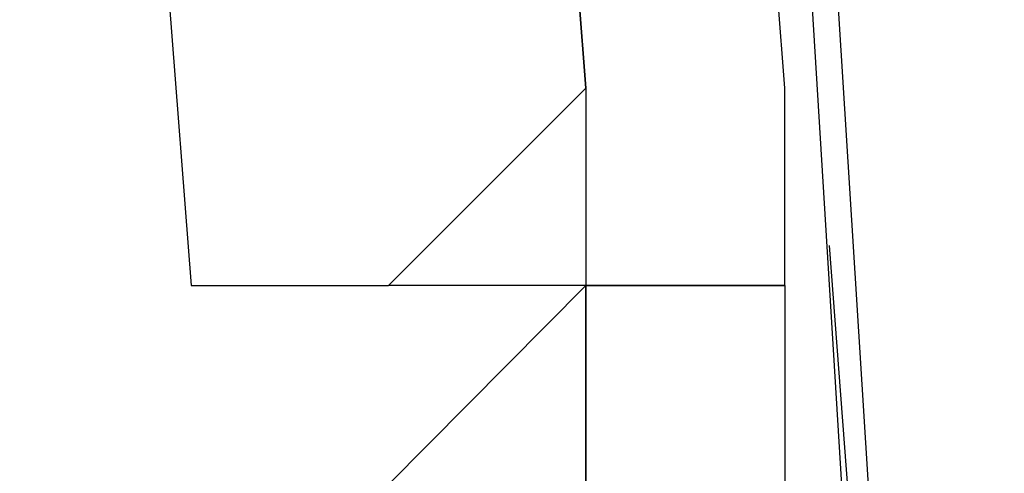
# Model space of a CAD drawing. Header units: feet. Extents: x -79 to 198, y -22 to 181.
# Tile 874 of 982: x 137.8151 to 137.8815, y 118.8451 to 118.8757. Entities that reach past the tile are written whole.
import ezdxf

# ---------------------------------------------------------------- set-up
doc = ezdxf.new("R2010")
doc.units = ezdxf.units.FT
doc.layers.add('A-LINEA', color=7, linetype='CONTINUOUS')

msp = doc.modelspace()

# ---------------------------------------------------------------- linework, layer by layer
at = {"layer": 'A-LINEA'}
for p, q in [((137.8533, 118.8711), (137.8533, 118.8711)), ((137.8533, 118.8711), (137.8533, 118.8711)), ((137.8667, 118.8711), (137.8667, 118.8711)), ((137.8667, 118.8711), (137.8667, 118.8711)), ((137.8697, 118.8605), (137.8741, 118.8026)), ((137.8697, 118.8605), (137.8741, 118.8026)), ((137.8267, 118.8578), (137.8267, 118.8578)), ((137.8267, 118.8578), (137.8267, 118.8578)), ((137.8267, 118.8578), (137.8267, 118.8578)), ((137.8267, 118.8578), (137.8267, 118.8578)), ((137.8267, 118.8578), (137.84, 118.8578)), ((137.8267, 118.8578), (137.84, 118.8578)), ((137.8267, 118.8578), (137.8267, 118.8578)), ((137.8267, 118.8578), (137.8267, 118.8578)), ((137.8267, 118.8578), (137.8267, 118.8578)), ((137.8267, 118.8578), (137.8267, 118.8578)), ((137.8267, 118.8578), (137.8267, 118.8578)), ((137.8267, 118.8578), (137.8267, 118.8578)), ((137.8267, 118.8578), (137.84, 118.8578)), ((137.8267, 118.8578), (137.84, 118.8578)), ((137.8267, 118.8578), (137.8267, 118.8578)), ((137.8267, 118.8578), (137.8267, 118.8578)), ((137.84, 118.8578), (137.84, 118.8578)), ((137.84, 118.8578), (137.84, 118.8578)), ((137.84, 118.8578), (137.84, 118.8578)), ((137.84, 118.8578), (137.84, 118.8578)), ((137.84, 118.8578), (137.84, 118.8578)), ((137.84, 118.8578), (137.84, 118.8578)), ((137.84, 118.8578), (137.84, 118.8578)), ((137.84, 118.8578), (137.84, 118.8578)), ((137.84, 118.8578), (137.84, 118.8578)), ((137.84, 118.8578), (137.84, 118.8578)), ((137.84, 118.8578), (137.84, 118.8578)), ((137.84, 118.8578), (137.84, 118.8578)), ((137.84, 118.8578), (137.84, 118.8578)), ((137.84, 118.8578), (137.84, 118.8578)), ((137.8533, 118.8578), (137.84, 118.8578)), ((137.84, 118.8578), (137.84, 118.8578)), ((137.84, 118.8578), (137.84, 118.8578)), ((137.84, 118.8578), (137.84, 118.8578)), ((137.84, 118.8578), (137.84, 118.8578)), ((137.84, 118.8578), (137.84, 118.8578)), ((137.84, 118.8578), (137.84, 118.8578)), ((137.84, 118.8578), (137.84, 118.8578)), ((137.84, 118.8578), (137.84, 118.8578)), ((137.84, 118.8578), (137.84, 118.8578)), ((137.84, 118.8578), (137.84, 118.8578)), ((137.84, 118.8578), (137.84, 118.8578)), ((137.84, 118.8578), (137.84, 118.8578)), ((137.84, 118.8578), (137.84, 118.8578)), ((137.84, 118.8578), (137.84, 118.8578)), ((137.84, 118.8578), (137.84, 118.8578)), ((137.8533, 118.8578), (137.84, 118.8578)), ((137.84, 118.8578), (137.84, 118.8578)), ((137.8533, 118.8578), (137.8667, 118.8578)), ((137.8533, 118.8578), (137.8533, 118.8578)), ((137.8533, 118.8578), (137.8533, 118.8578)), ((137.8533, 118.8578), (137.8533, 118.8578)), ((137.8533, 118.8578), (137.8533, 118.8578)), ((137.8533, 118.8578), (137.8533, 118.8578)), ((137.8533, 118.8578), (137.8533, 118.8578)), ((137.8533, 118.8578), (137.8533, 118.8578)), ((137.8533, 118.8578), (137.8533, 118.8578)), ((137.8533, 118.8578), (137.8533, 118.8578)), ((137.8533, 118.8578), (137.8533, 118.8578)), ((137.8533, 118.8578), (137.8533, 118.8578)), ((137.8533, 118.8578), (137.8533, 118.8578)), ((137.8533, 118.8578), (137.8533, 118.8444)), ((137.8533, 118.8578), (137.8533, 118.8578)), ((137.8533, 118.8578), (137.8667, 118.8578)), ((137.8533, 118.8578), (137.8533, 118.8444)), ((137.8533, 118.8578), (137.8533, 118.8578)), ((137.8533, 118.8578), (137.8533, 118.8578)), ((137.8533, 118.8578), (137.8533, 118.8578)), ((137.8667, 118.8578), (137.8533, 118.8578)), ((137.8533, 118.8578), (137.8533, 118.8578)), ((137.8533, 118.8578), (137.8533, 118.8578)), ((137.8533, 118.8578), (137.8533, 118.8578)), ((137.8533, 118.8578), (137.8533, 118.8578)), ((137.8533, 118.8578), (137.8533, 118.8578)), ((137.8533, 118.8578), (137.8533, 118.8578)), ((137.8533, 118.8578), (137.8533, 118.8578)), ((137.8533, 118.8578), (137.8533, 118.8578)), ((137.8533, 118.8578), (137.8533, 118.8578)), ((137.8533, 118.8578), (137.8533, 118.8578)), ((137.8533, 118.8578), (137.8533, 118.8578)), ((137.8533, 118.8578), (137.8533, 118.8578)), ((137.8533, 118.8578), (137.8533, 118.8578)), ((137.8533, 118.8578), (137.8533, 118.8578)), ((137.8533, 118.8578), (137.8533, 118.8578)), ((137.8533, 118.8444), (137.8533, 118.8578)), ((137.8533, 118.8578), (137.8533, 118.8578)), ((137.8533, 118.8578), (137.8667, 118.8578)), ((137.8533, 118.8578), (137.8533, 118.8578)), ((137.8533, 118.8578), (137.8533, 118.8578)), ((137.8533, 118.8578), (137.8533, 118.8578)), ((137.8533, 118.8578), (137.8533, 118.8578)), ((137.8533, 118.8578), (137.8533, 118.8578)), ((137.8533, 118.8578), (137.8533, 118.8578)), ((137.8533, 118.8578), (137.8533, 118.8578)), ((137.8533, 118.8578), (137.8533, 118.8578)), ((137.8533, 118.8578), (137.8533, 118.8578)), ((137.8533, 118.8578), (137.8533, 118.8578)), ((137.8533, 118.8578), (137.8533, 118.8578)), ((137.8533, 118.8578), (137.8533, 118.8578)), ((137.8533, 118.8578), (137.8533, 118.8444)), ((137.8533, 118.8578), (137.8533, 118.8578)), ((137.8533, 118.8578), (137.8667, 118.8578)), ((137.8533, 118.8578), (137.8533, 118.8444)), ((137.8533, 118.8578), (137.8533, 118.8578)), ((137.8533, 118.8578), (137.8533, 118.8578)), ((137.8533, 118.8578), (137.8533, 118.8578)), ((137.8667, 118.8578), (137.8533, 118.8578)), ((137.8533, 118.8578), (137.8533, 118.8578)), ((137.8533, 118.8578), (137.8533, 118.8578)), ((137.8533, 118.8578), (137.8533, 118.8578)), ((137.8533, 118.8578), (137.8533, 118.8578)), ((137.8533, 118.8578), (137.8533, 118.8578)), ((137.8533, 118.8578), (137.8533, 118.8578)), ((137.8533, 118.8578), (137.8533, 118.8578)), ((137.8533, 118.8578), (137.8533, 118.8578)), ((137.8533, 118.8578), (137.8533, 118.8578)), ((137.8533, 118.8578), (137.8533, 118.8578)), ((137.8533, 118.8578), (137.8533, 118.8578)), ((137.8533, 118.8578), (137.8533, 118.8578)), ((137.8533, 118.8578), (137.8533, 118.8578)), ((137.8533, 118.8578), (137.8533, 118.8578)), ((137.8533, 118.8578), (137.8533, 118.8578)), ((137.8533, 118.8444), (137.8533, 118.8578)), ((137.8533, 118.8578), (137.8533, 118.8578)), ((137.8667, 118.8578), (137.8667, 118.8578)), ((137.8667, 118.8578), (137.8667, 118.8578)), ((137.8667, 118.8578), (137.8667, 118.8578)), ((137.8667, 118.8578), (137.8667, 118.8578)), ((137.8667, 118.8578), (137.8667, 118.8578)), ((137.8667, 118.8578), (137.8667, 118.8578)), ((137.8667, 118.8578), (137.8667, 118.8578)), ((137.8667, 118.8578), (137.8667, 118.8578)), ((137.8667, 118.8578), (137.8667, 118.8578)), ((137.8667, 118.8578), (137.8667, 118.8578)), ((137.8667, 118.8578), (137.8667, 118.8578)), ((137.8667, 118.8578), (137.8667, 118.8444)), ((137.8667, 118.8578), (137.8667, 118.8578)), ((137.8667, 118.8578), (137.8667, 118.8578)), ((137.8667, 118.8578), (137.8667, 118.8578)), ((137.8667, 118.8578), (137.8667, 118.8578)), ((137.8667, 118.8578), (137.8667, 118.8578)), ((137.8667, 118.8578), (137.8667, 118.8578)), ((137.8667, 118.8578), (137.8667, 118.8578)), ((137.8667, 118.8578), (137.8667, 118.8578)), ((137.8667, 118.8578), (137.8667, 118.8578)), ((137.8667, 118.8578), (137.8667, 118.8578)), ((137.8667, 118.8578), (137.8667, 118.8444)), ((137.8667, 118.8578), (137.8667, 118.8578)), ((137.8667, 118.8578), (137.8667, 118.8578)), ((137.8667, 118.8578), (137.8667, 118.8578)), ((137.8667, 118.8578), (137.8667, 118.8578)), ((137.8667, 118.8578), (137.8667, 118.8578)), ((137.8667, 118.8578), (137.8667, 118.8578)), ((137.8667, 118.8578), (137.8667, 118.8578)), ((137.8667, 118.8578), (137.8667, 118.8578)), ((137.8667, 118.8578), (137.8667, 118.8578)), ((137.8667, 118.8578), (137.8667, 118.8578)), ((137.8667, 118.8578), (137.8667, 118.8578)), ((137.8667, 118.8578), (137.8667, 118.8444)), ((137.8667, 118.8578), (137.8667, 118.8578)), ((137.8667, 118.8578), (137.8667, 118.8578)), ((137.8667, 118.8578), (137.8667, 118.8578)), ((137.8667, 118.8578), (137.8667, 118.8578)), ((137.8667, 118.8578), (137.8667, 118.8578)), ((137.8667, 118.8578), (137.8667, 118.8578)), ((137.8667, 118.8578), (137.8667, 118.8578)), ((137.8667, 118.8578), (137.8667, 118.8578)), ((137.8667, 118.8578), (137.8667, 118.8578)), ((137.8667, 118.8578), (137.8667, 118.8578)), ((137.8667, 118.8578), (137.8667, 118.8444))]:
    msp.add_line(p, q, dxfattribs=at)
for points in [[(138.3067, 108.7111), (138.2133, 112.1778), (138.0667, 115.6578), (137.8533, 119.1244), (137.6, 122.5911), (137.28, 126.0578), (136.9067, 129.5244), (136.48, 132.9778), (136, 136.4178), (135.4667, 139.8578), (134.88, 143.2844)], [(138.3067, 108.7111), (138.2133, 112.1778), (138.0667, 115.6578), (137.8533, 119.1244), (137.6, 122.5911), (137.28, 126.0578), (136.9067, 129.5244), (136.48, 132.9778), (136, 136.4178), (135.4667, 139.8578), (134.88, 143.2844)], [(138.3467, 106.2578), (138.2933, 109.6444), (138.1733, 113.0311), (138.0267, 116.4044), (137.8133, 119.7778), (137.5467, 123.1511), (137.2267, 126.5244), (136.8667, 129.8844), (136.4533, 133.2444), (135.9733, 136.5911), (135.4533, 139.9378), (134.88, 143.2711)], [(138.3467, 106.2578), (138.2933, 109.6444), (138.1733, 113.0311), (138.0267, 116.4044), (137.8133, 119.7778), (137.5467, 123.1511), (137.2267, 126.5244), (136.8667, 129.8844), (136.4533, 133.2444), (135.9733, 136.5911), (135.4533, 139.9378), (134.88, 143.2711)], [(137.84, 118.8578), (137.8533, 118.8711), (137.5467, 122.7911), (137.5467, 122.8044), (137.5333, 122.8044), (137.52, 122.7911), (137.8267, 118.8578), (137.84, 118.8578)], [(137.84, 118.8578), (137.8533, 118.8711), (137.5467, 122.7911), (137.5467, 122.8044), (137.5333, 122.8044), (137.52, 122.7911), (137.8267, 118.8578), (137.84, 118.8578)], [(137.8667, 118.8711), (137.5733, 122.8044), (137.5467, 122.8044), (137.5467, 122.7911), (137.8533, 118.8711), (137.8533, 118.8578), (137.8667, 118.8578), (137.8667, 118.8711)], [(137.8667, 118.8711), (137.5733, 122.8044), (137.5467, 122.8044), (137.5467, 122.7911), (137.8533, 118.8711), (137.8533, 118.8578), (137.8667, 118.8578), (137.8667, 118.8711)], [(137.8267, 118.8578), (137.84, 118.8578), (137.8533, 118.8711), (137.8533, 118.8578), (137.8667, 118.8578), (137.8667, 118.8711)], [(137.8267, 118.8578), (137.84, 118.8578), (137.8533, 118.8711), (137.8533, 118.8578), (137.8667, 118.8578), (137.8667, 118.8711)], [(137.8667, 118.8444), (137.8533, 118.8444), (137.8533, 118.8578), (137.84, 118.8444), (137.8267, 118.8444)], [(137.8667, 118.8444), (137.8533, 118.8444), (137.8533, 118.8578), (137.84, 118.8444), (137.8267, 118.8444)], [(137.8533, 118.8578), (137.8533, 118.8444), (137.8533, 118.8444), (137.8667, 118.8444), (137.8667, 118.8444)], [(137.8533, 118.8578), (137.8533, 118.8444), (137.8533, 118.8444), (137.8667, 118.8444), (137.8667, 118.8444)]]:
    msp.add_lwpolyline(points, dxfattribs=at)

doc.saveas('drawing.dxf')
